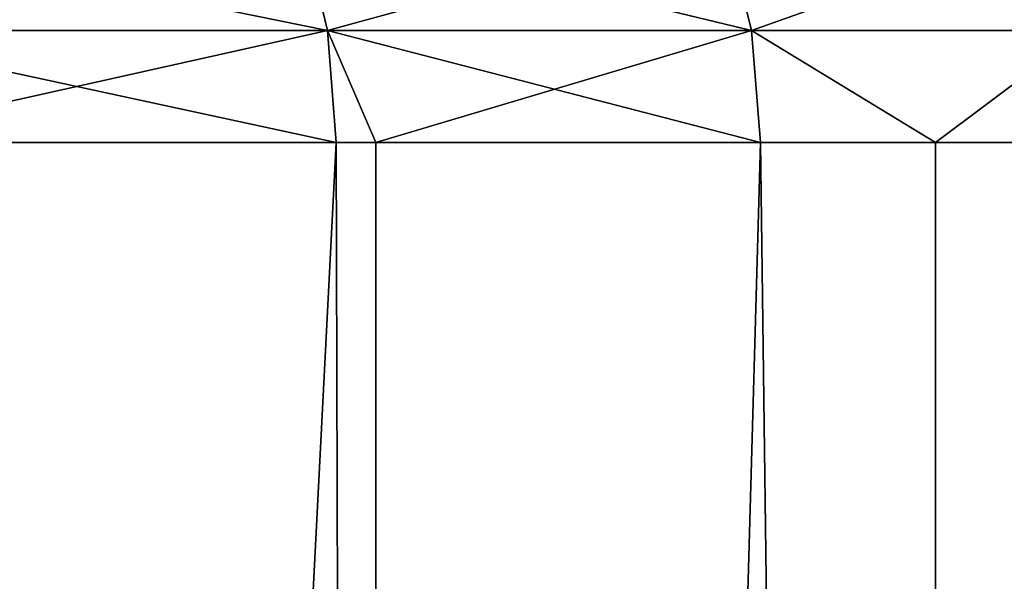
# Model space of a CAD drawing. Extents: x 1 to 183, y 3 to 451.
# Tile 445 of 457: x 126.04 to 129.92, y 383.83 to 386.04. Entities that reach past the tile are written whole.
import ezdxf

# ---------------------------------------------------------------- set-up
doc = ezdxf.new("R2010")
doc.units = 0
doc.header["$LTSCALE"] = 2.54
doc.layers.get('0').update_dxf_attribs({"color": 13, "linetype": 'CONTINUOUS'})

# ---------------------------------------------------------------- blocks, each defined once
blk = doc.blocks.new('DOZOWNIK_DO_MYD_A_FRIEGO_S')
at = {"color": 0}
for p, q in [((127.252, 386.0004, 71.3168), (127.1502, 386.428, 71.3693)), ((127.1502, 386.428, 109.9867), (127.252, 386.0004, 110.0392)), ((127.1502, 386.428, 109.9867), (127.252, 386.0004, 110.0392)), ((127.252, 386.0004, 71.3168), (127.1502, 386.428, 71.3693)), ((128.816, 386.428, 75.0169), (128.9224, 386.0004, 74.9744)), ((128.816, 386.428, 106.339), (128.9224, 386.0004, 106.3816)), ((128.816, 386.428, 106.339), (128.9224, 386.0004, 106.3816)), ((128.816, 386.428, 75.0169), (128.9224, 386.0004, 74.9744)), ((127.252, 386.0004, 110.0392), (125.2416, 386.0004, 113.5214)), ((127.252, 386.0004, 110.0392), (125.2416, 386.0004, 113.5214)), ((127.252, 386.0004, 71.3168), (125.2416, 386.0004, 67.8346)), ((127.252, 386.0004, 71.3168), (125.2416, 386.0004, 67.8346)), ((128.9224, 386.0004, 74.9744), (127.252, 386.0004, 71.3168)), ((127.4421, 385.5593, 109.7517), (127.252, 386.0004, 110.0392)), ((127.252, 386.0004, 110.0392), (127.2863, 385.5593, 110.0568)), ((127.4421, 385.5593, 109.7517), (127.252, 386.0004, 110.0392)), ((128.9224, 386.0004, 106.3816), (127.252, 386.0004, 110.0392)), ((128.9224, 386.0004, 106.3816), (127.252, 386.0004, 110.0392)), ((127.252, 386.0004, 110.0392), (127.2863, 385.5593, 110.0568)), ((127.252, 386.0004, 71.3168), (127.2863, 385.5593, 71.2991)), ((128.9582, 385.5593, 74.96), (127.252, 386.0004, 71.3168)), ((128.9224, 386.0004, 74.9744), (127.252, 386.0004, 71.3168)), ((128.9582, 385.5593, 74.96), (127.252, 386.0004, 71.3168)), ((127.4421, 385.5593, 71.6043), (127.252, 386.0004, 71.3168)), ((127.4421, 385.5593, 71.6043), (127.252, 386.0004, 71.3168)), ((127.252, 386.0004, 71.3168), (127.2863, 385.5593, 71.2991)), ((128.9224, 386.0004, 106.3816), (127.4421, 385.5593, 109.7517)), ((128.9224, 386.0004, 106.3816), (127.4421, 385.5593, 109.7517)), ((128.9582, 385.5593, 74.96), (128.9224, 386.0004, 74.9744)), ((128.9224, 386.0004, 74.9744), (129.6476, 385.5593, 76.8055)), ((128.9582, 385.5593, 106.396), (128.9224, 386.0004, 106.3816)), ((129.6476, 385.5593, 104.5505), (128.9224, 386.0004, 106.3816)), ((128.9582, 385.5593, 106.396), (128.9224, 386.0004, 106.3816)), ((129.6476, 385.5593, 104.5505), (128.9224, 386.0004, 106.3816)), ((130.2375, 386.0004, 102.5819), (128.9224, 386.0004, 106.3816)), ((130.2375, 386.0004, 102.5819), (128.9224, 386.0004, 106.3816)), ((128.9582, 385.5593, 74.96), (128.9224, 386.0004, 74.9744)), ((130.2375, 386.0004, 78.7741), (128.9224, 386.0004, 74.9744)), ((130.2375, 386.0004, 78.7741), (128.9224, 386.0004, 74.9744)), ((128.9224, 386.0004, 74.9744), (129.6476, 385.5593, 76.8055)), ((130.2375, 386.0004, 102.5819), (129.6476, 385.5593, 104.5505)), ((130.2375, 386.0004, 102.5819), (129.6476, 385.5593, 104.5505)), ((130.2375, 386.0004, 78.7741), (129.6476, 385.5593, 76.8055)), ((130.2375, 386.0004, 78.7741), (129.6476, 385.5593, 76.8055)), ((127.2863, 385.5593, 71.2991), (124.563, 332.2193, 66.7435)), ((127.2863, 385.5593, 71.2991), (124.563, 332.2193, 66.7435)), ((127.2863, 385.5593, 110.0568), (125.274, 385.5593, 113.5422)), ((125.274, 385.5593, 67.8138), (127.2863, 385.5593, 71.2991)), ((127.2863, 385.5593, 110.0568), (125.274, 385.5593, 113.5422)), ((125.274, 385.5593, 67.8138), (127.2863, 385.5593, 71.2991)), ((127.4421, 332.2193, 109.7517), (127.2863, 385.5593, 110.0568)), ((127.4421, 385.5593, 109.7517), (127.2863, 385.5593, 110.0568)), ((127.4421, 332.2193, 109.7517), (127.2863, 385.5593, 110.0568)), ((127.2863, 385.5593, 71.2991), (127.4421, 332.2193, 71.6043)), ((127.2863, 385.5593, 71.2991), (127.4421, 332.2193, 71.6043)), ((127.2863, 385.5593, 71.2991), (127.4421, 385.5593, 71.6043)), ((127.4421, 385.5593, 109.7517), (127.2863, 385.5593, 110.0568)), ((127.2863, 385.5593, 71.2991), (127.4421, 385.5593, 71.6043)), ((128.9582, 385.5593, 106.396), (127.4421, 332.2193, 109.7517)), ((128.9582, 385.5593, 106.396), (127.4421, 332.2193, 109.7517)), ((128.9582, 385.5593, 106.396), (127.4421, 385.5593, 109.7517)), ((127.4421, 385.5593, 109.7517), (127.4421, 332.2193, 109.7517)), ((127.4421, 385.5593, 109.7517), (127.4421, 332.2193, 109.7517)), ((127.4421, 332.2193, 71.6043), (128.9582, 385.5593, 74.96)), ((127.4421, 385.5593, 71.6043), (127.4421, 332.2193, 71.6043)), ((127.4421, 385.5593, 71.6043), (127.4421, 332.2193, 71.6043)), ((127.4421, 385.5593, 71.6043), (128.9582, 385.5593, 74.96)), ((127.4421, 332.2193, 71.6043), (128.9582, 385.5593, 74.96)), ((128.9582, 385.5593, 106.396), (127.4421, 385.5593, 109.7517)), ((127.4421, 385.5593, 71.6043), (128.9582, 385.5593, 74.96)), ((129.6476, 332.2193, 104.5505), (128.9582, 385.5593, 106.396)), ((129.6476, 385.5593, 104.5505), (128.9582, 385.5593, 106.396)), ((129.6476, 332.2193, 104.5505), (128.9582, 385.5593, 106.396)), ((128.9582, 385.5593, 74.96), (129.6476, 332.2193, 76.8055)), ((128.9582, 385.5593, 74.96), (129.6476, 332.2193, 76.8055)), ((128.9582, 385.5593, 74.96), (129.6476, 385.5593, 76.8055)), ((128.9582, 385.5593, 74.96), (129.6476, 385.5593, 76.8055)), ((129.6476, 385.5593, 104.5505), (128.9582, 385.5593, 106.396)), ((130.2745, 385.5593, 102.5927), (129.6476, 385.5593, 104.5505)), ((129.6476, 385.5593, 104.5505), (129.6476, 332.2193, 104.5505)), ((129.6476, 385.5593, 104.5505), (129.6476, 332.2193, 104.5505)), ((129.6476, 385.5593, 76.8055), (129.6476, 332.2193, 76.8055)), ((129.6476, 385.5593, 76.8055), (129.6476, 332.2193, 76.8055)), ((129.6476, 385.5593, 76.8055), (130.2745, 385.5593, 78.7632)), ((130.2745, 385.5593, 102.5927), (129.6476, 385.5593, 104.5505)), ((129.6476, 385.5593, 76.8055), (130.2745, 385.5593, 78.7632))]:
    blk.add_line(p, q, dxfattribs=at)
mesh = blk.add_polyface(dxfattribs=at)
corners = [(127.1502, 386.428, 109.9867), (125.2416, 386.0004, 113.5214), (127.252, 386.0004, 110.0392), (125.1452, 386.428, 113.4594)]
mesh.append_faces([[corners[k] for k in face] for face in [(0, 1, 2), (1, 0, 3)]], dxfattribs={"vtx0": -1, "color": 0})
mesh = blk.add_polyface(dxfattribs=at)
corners = [(125.1452, 386.428, 67.8966), (127.252, 386.0004, 71.3168), (125.2416, 386.0004, 67.8346), (127.1502, 386.428, 71.3693)]
mesh.append_faces([[corners[k] for k in face] for face in [(0, 1, 2), (1, 0, 3)]], dxfattribs={"vtx0": -1, "color": 0})
mesh = blk.add_polyface(dxfattribs=at)
corners = [(127.1502, 386.428, 71.3693), (128.9224, 386.0004, 74.9744), (127.252, 386.0004, 71.3168), (128.816, 386.428, 75.0169)]
mesh.append_faces([[corners[k] for k in face] for face in [(0, 1, 2), (1, 0, 3)]], dxfattribs={"vtx0": -1, "color": 0})
mesh = blk.add_polyface(dxfattribs=at)
corners = [(128.816, 386.428, 106.339), (127.252, 386.0004, 110.0392), (128.9224, 386.0004, 106.3816), (127.1502, 386.428, 109.9867)]
mesh.append_faces([[corners[k] for k in face] for face in [(0, 1, 2), (1, 0, 3)]], dxfattribs={"vtx0": -1, "color": 0})
mesh = blk.add_polyface(dxfattribs=at)
corners = [(130.1275, 386.428, 102.5496), (128.9224, 386.0004, 106.3816), (130.2375, 386.0004, 102.5819), (128.816, 386.428, 106.339)]
mesh.append_faces([[corners[k] for k in face] for face in [(0, 1, 2), (1, 0, 3)]], dxfattribs={"vtx0": -1, "color": 0})
mesh = blk.add_polyface(dxfattribs=at)
corners = [(128.816, 386.428, 75.0169), (130.2375, 386.0004, 78.7741), (128.9224, 386.0004, 74.9744), (130.1275, 386.428, 78.8064)]
mesh.append_faces([[corners[k] for k in face] for face in [(0, 1, 2), (1, 0, 3)]], dxfattribs={"vtx0": -1, "color": 0})
mesh = blk.add_polyface(dxfattribs=at)
corners = [(127.252, 386.0004, 110.0392), (125.274, 385.5593, 113.5422), (127.2863, 385.5593, 110.0568), (125.2416, 386.0004, 113.5214)]
mesh.append_faces([[corners[k] for k in face] for face in [(0, 1, 2), (1, 0, 3)]], dxfattribs={"vtx0": -1, "color": 0})
mesh = blk.add_polyface(dxfattribs=at)
corners = [(125.2416, 386.0004, 67.8346), (127.2863, 385.5593, 71.2991), (125.274, 385.5593, 67.8138), (127.252, 386.0004, 71.3168)]
mesh.append_faces([[corners[k] for k in face] for face in [(0, 1, 2), (1, 0, 3)]], dxfattribs={"vtx0": -1, "color": 0})
mesh = blk.add_polyface(dxfattribs=at)
corners = [(127.252, 386.0004, 110.0392), (127.2863, 385.5593, 110.0568), (127.4421, 385.5593, 109.7517)]
mesh.append_faces([[corners[k] for k in face] for face in [(0, 1, 2)]], dxfattribs={"color": 0})
mesh = blk.add_polyface(dxfattribs=at)
corners = [(127.252, 386.0004, 110.0392), (127.4421, 385.5593, 109.7517), (128.9224, 386.0004, 106.3816)]
mesh.append_faces([[corners[k] for k in face] for face in [(0, 1, 2)]], dxfattribs={"color": 0})
mesh = blk.add_polyface(dxfattribs=at)
corners = [(128.9224, 386.0004, 74.9744), (128.9582, 385.5593, 74.96), (127.252, 386.0004, 71.3168)]
mesh.append_faces([[corners[k] for k in face] for face in [(0, 1, 2)]], dxfattribs={"color": 0})
mesh = blk.add_polyface(dxfattribs=at)
corners = [(127.252, 386.0004, 71.3168), (128.9582, 385.5593, 74.96), (127.4421, 385.5593, 71.6043)]
mesh.append_faces([[corners[k] for k in face] for face in [(0, 1, 2)]], dxfattribs={"color": 0})
mesh = blk.add_polyface(dxfattribs=at)
corners = [(127.252, 386.0004, 71.3168), (127.4421, 385.5593, 71.6043), (127.2863, 385.5593, 71.2991)]
mesh.append_faces([[corners[k] for k in face] for face in [(0, 1, 2)]], dxfattribs={"color": 0})
mesh = blk.add_polyface(dxfattribs=at)
corners = [(128.9224, 386.0004, 106.3816), (127.4421, 385.5593, 109.7517), (128.9582, 385.5593, 106.396)]
mesh.append_faces([[corners[k] for k in face] for face in [(0, 1, 2)]], dxfattribs={"color": 0})
mesh = blk.add_polyface(dxfattribs=at)
corners = [(128.9224, 386.0004, 74.9744), (129.6476, 385.5593, 76.8055), (128.9582, 385.5593, 74.96)]
mesh.append_faces([[corners[k] for k in face] for face in [(0, 1, 2)]], dxfattribs={"color": 0})
mesh = blk.add_polyface(dxfattribs=at)
corners = [(128.9224, 386.0004, 106.3816), (128.9582, 385.5593, 106.396), (129.6476, 385.5593, 104.5505)]
mesh.append_faces([[corners[k] for k in face] for face in [(0, 1, 2)]], dxfattribs={"color": 0})
mesh = blk.add_polyface(dxfattribs=at)
corners = [(128.9224, 386.0004, 106.3816), (129.6476, 385.5593, 104.5505), (130.2375, 386.0004, 102.5819)]
mesh.append_faces([[corners[k] for k in face] for face in [(0, 1, 2)]], dxfattribs={"color": 0})
mesh = blk.add_polyface(dxfattribs=at)
corners = [(130.2375, 386.0004, 78.7741), (129.6476, 385.5593, 76.8055), (128.9224, 386.0004, 74.9744)]
mesh.append_faces([[corners[k] for k in face] for face in [(0, 1, 2)]], dxfattribs={"color": 0})
mesh = blk.add_polyface(dxfattribs=at)
corners = [(130.2375, 386.0004, 102.5819), (129.6476, 385.5593, 104.5505), (130.2745, 385.5593, 102.5927)]
mesh.append_faces([[corners[k] for k in face] for face in [(0, 1, 2)]], dxfattribs={"color": 0})
mesh = blk.add_polyface(dxfattribs=at)
corners = [(130.2375, 386.0004, 78.7741), (130.2745, 385.5593, 78.7632), (129.6476, 385.5593, 76.8055)]
mesh.append_faces([[corners[k] for k in face] for face in [(0, 1, 2)]], dxfattribs={"color": 0})
mesh = blk.add_polyface(dxfattribs=at)
corners = [(125.274, 385.5593, 113.5422), (124.563, 332.2193, 114.6125), (127.4421, 332.2193, 109.7517)]
mesh.append_faces([[corners[k] for k in face] for face in [(0, 1, 2)]], dxfattribs={"color": 0})
mesh = blk.add_polyface(dxfattribs=at)
corners = [(127.2863, 385.5593, 71.2991), (124.563, 332.2193, 66.7435), (125.274, 385.5593, 67.8138)]
mesh.append_faces([[corners[k] for k in face] for face in [(0, 1, 2)]], dxfattribs={"color": 0})
mesh = blk.add_polyface(dxfattribs=at)
corners = [(127.2863, 385.5593, 71.2991), (127.4421, 332.2193, 71.6043), (124.563, 332.2193, 66.7435)]
mesh.append_faces([[corners[k] for k in face] for face in [(0, 1, 2)]], dxfattribs={"color": 0})
mesh = blk.add_polyface(dxfattribs=at)
corners = [(125.274, 385.5593, 113.5422), (127.4421, 332.2193, 109.7517), (127.2863, 385.5593, 110.0568)]
mesh.append_faces([[corners[k] for k in face] for face in [(0, 1, 2)]], dxfattribs={"color": 0})
mesh = blk.add_polyface(dxfattribs=at)
corners = [(127.2863, 385.5593, 110.0568), (127.4421, 332.2193, 109.7517), (127.4421, 385.5593, 109.7517)]
mesh.append_faces([[corners[k] for k in face] for face in [(0, 1, 2)]], dxfattribs={"color": 0})
mesh = blk.add_polyface(dxfattribs=at)
corners = [(127.4421, 385.5593, 71.6043), (127.4421, 332.2193, 71.6043), (127.2863, 385.5593, 71.2991)]
mesh.append_faces([[corners[k] for k in face] for face in [(0, 1, 2)]], dxfattribs={"color": 0})
mesh = blk.add_polyface(dxfattribs=at)
corners = [(128.9582, 385.5593, 106.396), (127.4421, 332.2193, 109.7517), (129.6476, 332.2193, 104.5505)]
mesh.append_faces([[corners[k] for k in face] for face in [(0, 1, 2)]], dxfattribs={"color": 0})
mesh = blk.add_polyface(dxfattribs=at)
corners = [(127.4421, 385.5593, 109.7517), (127.4421, 332.2193, 109.7517), (128.9582, 385.5593, 106.396)]
mesh.append_faces([[corners[k] for k in face] for face in [(0, 1, 2)]], dxfattribs={"color": 0})
mesh = blk.add_polyface(dxfattribs=at)
corners = [(128.9582, 385.5593, 74.96), (129.6476, 332.2193, 76.8055), (127.4421, 332.2193, 71.6043)]
mesh.append_faces([[corners[k] for k in face] for face in [(0, 1, 2)]], dxfattribs={"color": 0})
mesh = blk.add_polyface(dxfattribs=at)
corners = [(128.9582, 385.5593, 74.96), (127.4421, 332.2193, 71.6043), (127.4421, 385.5593, 71.6043)]
mesh.append_faces([[corners[k] for k in face] for face in [(0, 1, 2)]], dxfattribs={"color": 0})
mesh = blk.add_polyface(dxfattribs=at)
corners = [(128.9582, 385.5593, 106.396), (129.6476, 332.2193, 104.5505), (129.6476, 385.5593, 104.5505)]
mesh.append_faces([[corners[k] for k in face] for face in [(0, 1, 2)]], dxfattribs={"color": 0})
mesh = blk.add_polyface(dxfattribs=at)
corners = [(129.6476, 385.5593, 76.8055), (129.6476, 332.2193, 76.8055), (128.9582, 385.5593, 74.96)]
mesh.append_faces([[corners[k] for k in face] for face in [(0, 1, 2)]], dxfattribs={"color": 0})
mesh = blk.add_polyface(dxfattribs=at)
corners = [(130.2745, 385.5593, 102.5927), (129.6476, 332.2193, 104.5505), (131.1401, 332.2193, 99.1018)]
mesh.append_faces([[corners[k] for k in face] for face in [(0, 1, 2)]], dxfattribs={"color": 0})
mesh = blk.add_polyface(dxfattribs=at)
corners = [(129.6476, 385.5593, 104.5505), (129.6476, 332.2193, 104.5505), (130.2745, 385.5593, 102.5927)]
mesh.append_faces([[corners[k] for k in face] for face in [(0, 1, 2)]], dxfattribs={"color": 0})
mesh = blk.add_polyface(dxfattribs=at)
corners = [(130.2745, 385.5593, 78.7632), (131.1401, 332.2193, 82.2542), (129.6476, 332.2193, 76.8055)]
mesh.append_faces([[corners[k] for k in face] for face in [(0, 1, 2)]], dxfattribs={"color": 0})
mesh = blk.add_polyface(dxfattribs=at)
corners = [(130.2745, 385.5593, 78.7632), (129.6476, 332.2193, 76.8055), (129.6476, 385.5593, 76.8055)]
mesh.append_faces([[corners[k] for k in face] for face in [(0, 1, 2)]], dxfattribs={"color": 0})

msp = doc.modelspace()

# ---------------------------------------------------------------- block references
at = {"color": 0}
msp.add_blockref('DOZOWNIK_DO_MYD_A_FRIEGO_S', (0, 0), dxfattribs=at)

doc.saveas('drawing.dxf')
